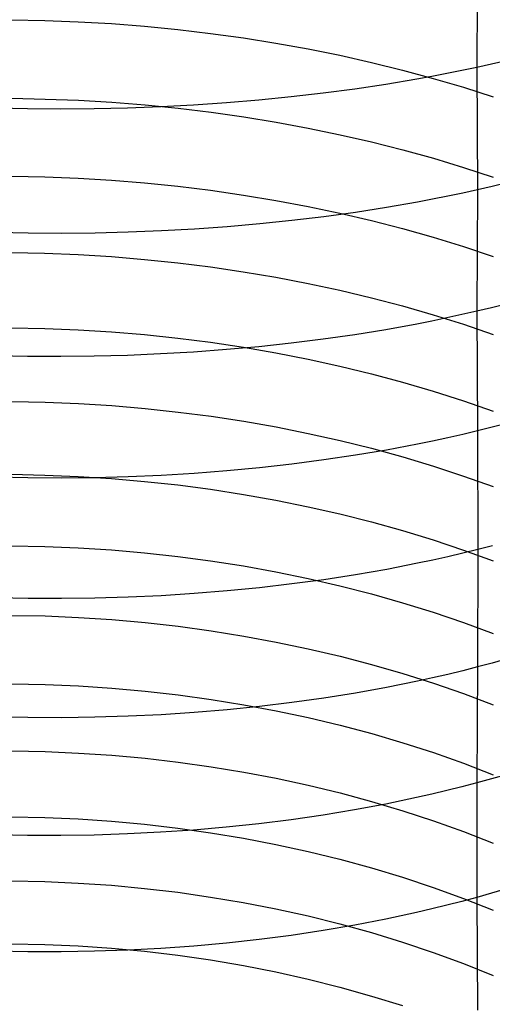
# Model space of a CAD drawing. Extents: x -383 to 1849, y -1185 to -529.
# Tile 311 of 656: x 250 to 257, y -1074 to -1059. Entities that reach past the tile are written whole.
import ezdxf

# ---------------------------------------------------------------- set-up
doc = ezdxf.new("R2010")
doc.units = 0
doc.layers.add('PREDEFINITO', color=7, linetype='CONTINUOUS')

msp = doc.modelspace()

# ---------------------------------------------------------------- linework, layer by layer
at = {"layer": 'PREDEFINITO'}
for p, q in [((257.053, -1058.289, 668.104), (257.043, -1060.11, 667.249)), ((250.187, -1059.407, 634.719), (250.679, -1059.417, 634.718)), ((250.679, -1059.417, 634.718), (251.171, -1059.436, 634.729)), ((251.171, -1059.436, 634.729), (251.661, -1059.465, 634.751)), ((251.661, -1059.465, 634.751), (252.151, -1059.503, 634.786)), ((252.151, -1059.503, 634.786), (252.638, -1059.551, 634.832)), ((252.638, -1059.551, 634.832), (253.123, -1059.608, 634.891)), ((253.123, -1059.608, 634.891), (253.605, -1059.675, 634.961)), ((253.605, -1059.675, 634.961), (254.083, -1059.751, 635.042)), ((254.083, -1059.751, 635.042), (254.557, -1059.836, 635.136)), ((254.557, -1059.836, 635.136), (255.026, -1059.931, 635.241)), ((255.026, -1059.931, 635.241), (255.49, -1060.035, 635.358)), ((255.49, -1060.035, 635.358), (255.949, -1060.148, 635.487)), ((257.474, -1060.012, 667.044), (257.259, -1060.062, 667.148)), ((255.949, -1060.148, 635.487), (256.4, -1060.271, 635.627)), ((256.824, -1060.156, 667.346), (256.603, -1060.201, 667.439)), ((257.043, -1060.11, 667.249), (256.824, -1060.156, 667.346)), ((257.259, -1060.062, 667.148), (257.043, -1060.11, 667.249)), ((257.043, -1060.11, 667.249), (257.053, -1061.911, 666.349)), ((256.157, -1060.284, 667.616), (255.704, -1060.36, 667.779)), ((256.381, -1060.243, 667.529), (256.157, -1060.284, 667.616)), ((256.603, -1060.201, 667.439), (256.381, -1060.243, 667.529)), ((256.4, -1060.271, 635.627), (256.845, -1060.402, 635.779)), ((255.244, -1060.429, 667.928), (254.779, -1060.49, 668.063)), ((255.704, -1060.36, 667.779), (255.244, -1060.429, 667.928)), ((256.845, -1060.402, 635.779), (257.283, -1060.543, 635.943)), ((250.195, -1060.564, 633.84), (250.687, -1060.574, 633.839)), ((250.687, -1060.574, 633.839), (251.178, -1060.593, 633.849)), ((251.178, -1060.593, 633.849), (251.668, -1060.623, 633.872)), ((251.668, -1060.623, 633.872), (252.157, -1060.662, 633.906)), ((253.354, -1060.631, 668.386), (252.872, -1060.664, 668.467)), ((253.833, -1060.591, 668.292), (253.354, -1060.631, 668.386)), ((254.308, -1060.544, 668.185), (253.833, -1060.591, 668.292)), ((254.779, -1060.49, 668.063), (254.308, -1060.544, 668.185)), ((250.426, -1060.72, 668.664), (249.934, -1060.71, 668.662)), ((250.918, -1060.723, 668.652), (250.426, -1060.72, 668.664)), ((251.409, -1060.719, 668.626), (250.918, -1060.723, 668.652)), ((251.899, -1060.707, 668.586), (251.409, -1060.719, 668.626)), ((252.387, -1060.689, 668.533), (251.899, -1060.707, 668.586)), ((252.157, -1060.662, 633.906), (252.644, -1060.711, 633.952)), ((252.872, -1060.664, 668.467), (252.387, -1060.689, 668.533)), ((252.644, -1060.711, 633.952), (253.128, -1060.769, 634.009)), ((253.128, -1060.769, 634.009), (253.61, -1060.838, 634.078)), ((253.61, -1060.838, 634.078), (254.087, -1060.915, 634.158)), ((254.087, -1060.915, 634.158), (254.561, -1061.003, 634.25)), ((254.561, -1061.003, 634.25), (255.03, -1061.1, 634.354)), ((255.03, -1061.1, 634.354), (255.493, -1061.206, 634.469)), ((255.493, -1061.206, 634.469), (255.951, -1061.322, 634.596)), ((255.951, -1061.322, 634.596), (256.403, -1061.447, 634.734)), ((256.403, -1061.447, 634.734), (256.847, -1061.582, 634.884)), ((256.847, -1061.582, 634.884), (257.284, -1061.726, 635.045)), ((250.188, -1061.71, 632.948), (250.68, -1061.719, 632.947)), ((250.68, -1061.719, 632.947), (251.171, -1061.739, 632.957)), ((251.171, -1061.739, 632.957), (251.662, -1061.769, 632.979)), ((251.662, -1061.769, 632.979), (252.151, -1061.809, 633.012)), ((252.151, -1061.809, 633.012), (252.639, -1061.858, 633.056)), ((252.639, -1061.858, 633.056), (253.123, -1061.918, 633.112)), ((253.123, -1061.918, 633.112), (253.605, -1061.987, 633.18)), ((257.053, -1061.911, 666.349), (256.834, -1061.96, 666.445)), ((257.053, -1061.911, 666.349), (257.043, -1063.698, 665.422)), ((257.269, -1061.861, 666.25), (257.053, -1061.911, 666.349)), ((257.484, -1061.809, 666.147), (257.269, -1061.861, 666.25)), ((253.605, -1061.987, 633.18), (254.083, -1062.066, 633.258)), ((254.083, -1062.066, 633.258), (254.557, -1062.155, 633.348)), ((256.391, -1062.05, 666.627), (256.167, -1062.093, 666.713)), ((256.614, -1062.006, 666.538), (256.391, -1062.05, 666.627)), ((256.834, -1061.96, 666.445), (256.614, -1062.006, 666.538)), ((254.557, -1062.155, 633.348), (255.026, -1062.254, 633.45)), ((255.714, -1062.172, 666.874), (255.255, -1062.243, 667.022)), ((256.167, -1062.093, 666.713), (255.714, -1062.172, 666.874)), ((254.32, -1062.364, 667.277), (253.845, -1062.413, 667.384)), ((254.79, -1062.308, 667.156), (254.32, -1062.364, 667.277)), ((255.255, -1062.243, 667.022), (254.79, -1062.308, 667.156)), ((255.026, -1062.254, 633.45), (255.49, -1062.362, 633.562)), ((255.49, -1062.362, 633.562), (255.949, -1062.48, 633.686)), ((252.398, -1062.516, 667.623), (251.91, -1062.536, 667.676)), ((252.883, -1062.489, 667.557), (252.398, -1062.516, 667.623)), ((253.366, -1062.455, 667.477), (252.883, -1062.489, 667.557)), ((253.845, -1062.413, 667.384), (253.366, -1062.455, 667.477)), ((255.949, -1062.48, 633.686), (256.401, -1062.608, 633.822)), ((250.438, -1062.55, 667.754), (249.946, -1062.54, 667.754)), ((250.93, -1062.553, 667.742), (250.438, -1062.55, 667.754)), ((251.421, -1062.548, 667.716), (250.93, -1062.553, 667.742)), ((251.91, -1062.536, 667.676), (251.421, -1062.548, 667.716)), ((256.401, -1062.608, 633.822), (256.845, -1062.746, 633.968)), ((256.845, -1062.746, 633.968), (257.283, -1062.893, 634.126)), ((250.186, -1062.834, 632.028), (250.678, -1062.844, 632.026)), ((250.678, -1062.844, 632.026), (251.17, -1062.864, 632.036)), ((251.17, -1062.864, 632.036), (251.661, -1062.894, 632.057)), ((251.661, -1062.894, 632.057), (252.15, -1062.934, 632.089)), ((252.15, -1062.934, 632.089), (252.638, -1062.985, 632.132)), ((252.638, -1062.985, 632.132), (253.123, -1063.045, 632.187)), ((253.123, -1063.045, 632.187), (253.604, -1063.116, 632.253)), ((253.604, -1063.116, 632.253), (254.083, -1063.197, 632.33)), ((254.083, -1063.197, 632.33), (254.557, -1063.287, 632.418)), ((254.557, -1063.287, 632.418), (255.026, -1063.388, 632.518)), ((255.026, -1063.388, 632.518), (255.49, -1063.499, 632.629)), ((255.49, -1063.499, 632.629), (255.948, -1063.619, 632.75)), ((255.948, -1063.619, 632.75), (256.4, -1063.75, 632.883)), ((257.259, -1063.646, 665.323), (257.043, -1063.698, 665.422)), ((257.474, -1063.592, 665.222), (257.259, -1063.646, 665.323)), ((256.603, -1063.796, 665.609), (256.381, -1063.842, 665.697)), ((256.4, -1063.75, 632.883), (256.845, -1063.89, 633.027)), ((256.824, -1063.748, 665.517), (256.603, -1063.796, 665.609)), ((257.043, -1063.698, 665.422), (256.824, -1063.748, 665.517)), ((257.043, -1063.698, 665.422), (257.053, -1065.46, 664.452)), ((250.187, -1063.941, 631.084), (250.679, -1063.95, 631.083)), ((250.679, -1063.95, 631.083), (251.171, -1063.971, 631.092)), ((256.157, -1063.886, 665.782), (255.704, -1063.969, 665.942)), ((256.381, -1063.842, 665.697), (256.157, -1063.886, 665.782)), ((256.845, -1063.89, 633.027), (257.283, -1064.041, 633.182)), ((251.171, -1063.971, 631.092), (251.662, -1064.001, 631.112)), ((251.662, -1064.001, 631.112), (252.151, -1064.042, 631.144)), ((252.151, -1064.042, 631.144), (252.638, -1064.093, 631.186)), ((252.638, -1064.093, 631.186), (253.123, -1064.155, 631.24)), ((254.779, -1064.11, 666.22), (254.308, -1064.169, 666.34)), ((255.244, -1064.043, 666.088), (254.779, -1064.11, 666.22)), ((255.704, -1063.969, 665.942), (255.244, -1064.043, 666.088)), ((253.123, -1064.155, 631.24), (253.605, -1064.227, 631.304)), ((253.833, -1064.22, 666.445), (253.354, -1064.263, 666.538)), ((253.605, -1064.227, 631.304), (254.083, -1064.309, 631.38)), ((254.308, -1064.169, 666.34), (253.833, -1064.22, 666.445)), ((250.426, -1064.362, 666.811), (249.934, -1064.352, 666.809)), ((250.918, -1064.365, 666.798), (250.426, -1064.362, 666.811)), ((251.409, -1064.36, 666.773), (250.918, -1064.365, 666.798)), ((251.898, -1064.347, 666.734), (251.409, -1064.36, 666.773)), ((252.386, -1064.327, 666.682), (251.898, -1064.347, 666.734)), ((252.872, -1064.299, 666.616), (252.386, -1064.327, 666.682)), ((253.354, -1064.263, 666.538), (252.872, -1064.299, 666.616)), ((254.083, -1064.309, 631.38), (254.557, -1064.401, 631.466)), ((254.557, -1064.401, 631.466), (255.026, -1064.504, 631.564)), ((255.026, -1064.504, 631.564), (255.49, -1064.617, 631.672)), ((255.49, -1064.617, 631.672), (255.949, -1064.74, 631.792)), ((255.949, -1064.74, 631.792), (256.401, -1064.873, 631.922)), ((256.401, -1064.873, 631.922), (256.846, -1065.017, 632.063)), ((250.195, -1065.025, 630.116), (250.687, -1065.035, 630.114)), ((250.687, -1065.035, 630.114), (251.178, -1065.056, 630.123)), ((251.178, -1065.056, 630.123), (251.668, -1065.087, 630.143)), ((251.668, -1065.087, 630.143), (252.157, -1065.128, 630.174)), ((256.846, -1065.017, 632.063), (257.283, -1065.17, 632.215)), ((252.157, -1065.128, 630.174), (252.644, -1065.181, 630.216)), ((252.644, -1065.181, 630.216), (253.128, -1065.243, 630.268)), ((253.128, -1065.243, 630.268), (253.61, -1065.317, 630.332)), ((253.61, -1065.317, 630.332), (254.087, -1065.401, 630.406)), ((254.087, -1065.401, 630.406), (254.561, -1065.495, 630.491)), ((257.27, -1065.406, 664.355), (257.053, -1065.46, 664.452)), ((257.485, -1065.35, 664.255), (257.27, -1065.406, 664.355)), ((254.561, -1065.495, 630.491), (255.03, -1065.6, 630.587)), ((256.835, -1065.512, 664.546), (256.614, -1065.562, 664.637)), ((257.053, -1065.46, 664.452), (256.835, -1065.512, 664.546)), ((257.053, -1065.46, 664.452), (257.055, -1067.206, 663.452)), ((255.03, -1065.6, 630.587), (255.493, -1065.715, 630.693)), ((256.167, -1065.655, 664.808), (255.714, -1065.741, 664.966)), ((256.392, -1065.609, 664.724), (256.167, -1065.655, 664.808)), ((256.614, -1065.562, 664.637), (256.392, -1065.609, 664.724)), ((255.254, -1065.818, 665.111), (254.789, -1065.887, 665.242)), ((255.714, -1065.741, 664.966), (255.254, -1065.818, 665.111)), ((255.493, -1065.715, 630.693), (255.951, -1065.841, 630.81)), ((255.951, -1065.841, 630.81), (256.403, -1065.976, 630.938)), ((254.318, -1065.948, 665.36), (253.843, -1066.001, 665.464)), ((254.789, -1065.887, 665.242), (254.318, -1065.948, 665.36)), ((256.403, -1065.976, 630.938), (256.847, -1066.123, 631.077)), ((250.187, -1066.098, 629.135), (250.679, -1066.108, 629.132)), ((250.679, -1066.108, 629.132), (251.171, -1066.128, 629.141)), ((251.171, -1066.128, 629.141), (251.661, -1066.16, 629.16)), ((251.907, -1066.134, 665.75), (251.416, -1066.148, 665.789)), ((252.395, -1066.113, 665.699), (251.907, -1066.134, 665.75)), ((252.881, -1066.084, 665.634), (252.395, -1066.113, 665.699)), ((253.363, -1066.047, 665.556), (252.881, -1066.084, 665.634)), ((253.843, -1066.001, 665.464), (253.363, -1066.047, 665.556)), ((256.847, -1066.123, 631.077), (257.284, -1066.279, 631.226)), ((250.433, -1066.151, 665.827), (249.94, -1066.141, 665.826)), ((250.925, -1066.153, 665.815), (250.433, -1066.151, 665.827)), ((251.416, -1066.148, 665.789), (250.925, -1066.153, 665.815)), ((251.661, -1066.16, 629.16), (252.151, -1066.202, 629.19)), ((252.151, -1066.202, 629.19), (252.638, -1066.255, 629.23)), ((252.638, -1066.255, 629.23), (253.123, -1066.318, 629.281)), ((253.123, -1066.318, 629.281), (253.605, -1066.393, 629.343)), ((253.605, -1066.393, 629.343), (254.083, -1066.478, 629.415)), ((254.083, -1066.478, 629.415), (254.557, -1066.574, 629.498)), ((254.557, -1066.574, 629.498), (255.026, -1066.68, 629.592)), ((255.026, -1066.68, 629.592), (255.49, -1066.797, 629.695)), ((255.49, -1066.797, 629.695), (255.948, -1066.925, 629.81)), ((255.948, -1066.925, 629.81), (256.4, -1067.063, 629.935)), ((250.187, -1067.148, 628.128), (250.679, -1067.158, 628.126)), ((256.4, -1067.063, 629.935), (256.845, -1067.212, 630.07)), ((257.271, -1067.15, 663.355), (257.055, -1067.206, 663.452)), ((250.679, -1067.158, 628.126), (251.171, -1067.178, 628.134)), ((251.171, -1067.178, 628.134), (251.661, -1067.21, 628.153)), ((251.661, -1067.21, 628.153), (252.151, -1067.253, 628.182)), ((252.151, -1067.253, 628.182), (252.638, -1067.306, 628.221)), ((256.836, -1067.26, 663.544), (256.616, -1067.311, 663.634)), ((257.055, -1067.206, 663.452), (256.836, -1067.26, 663.544)), ((256.845, -1067.212, 630.07), (257.283, -1067.371, 630.216)), ((257.055, -1067.206, 663.452), (257.054, -1068.933, 662.416)), ((252.638, -1067.306, 628.221), (253.123, -1067.371, 628.271)), ((253.123, -1067.371, 628.271), (253.605, -1067.447, 628.331)), ((256.169, -1067.408, 663.803), (255.715, -1067.497, 663.96)), ((256.393, -1067.361, 663.72), (256.169, -1067.408, 663.803)), ((256.616, -1067.311, 663.634), (256.393, -1067.361, 663.72)), ((253.605, -1067.447, 628.331), (254.083, -1067.533, 628.401)), ((254.083, -1067.533, 628.401), (254.557, -1067.631, 628.482)), ((255.256, -1067.577, 664.103), (254.79, -1067.649, 664.233)), ((255.715, -1067.497, 663.96), (255.256, -1067.577, 664.103)), ((254.32, -1067.712, 664.349), (253.844, -1067.768, 664.453)), ((254.79, -1067.649, 664.233), (254.32, -1067.712, 664.349)), ((254.557, -1067.631, 628.482), (255.026, -1067.739, 628.574)), ((252.882, -1067.853, 664.621), (252.396, -1067.884, 664.686)), ((253.365, -1067.815, 664.544), (252.882, -1067.853, 664.621)), ((253.844, -1067.768, 664.453), (253.365, -1067.815, 664.544)), ((255.026, -1067.739, 628.574), (255.49, -1067.858, 628.675)), ((255.49, -1067.858, 628.675), (255.949, -1067.988, 628.787)), ((250.434, -1067.925, 664.814), (249.941, -1067.915, 664.813)), ((250.926, -1067.927, 664.801), (250.434, -1067.925, 664.814)), ((251.418, -1067.921, 664.775), (250.926, -1067.927, 664.801)), ((251.908, -1067.907, 664.737), (251.418, -1067.921, 664.775)), ((252.396, -1067.884, 664.686), (251.908, -1067.907, 664.737)), ((255.949, -1067.988, 628.787), (256.4, -1068.128, 628.909)), ((256.4, -1068.128, 628.909), (256.845, -1068.28, 629.042)), ((250.195, -1068.174, 627.099), (250.687, -1068.183, 627.097)), ((250.687, -1068.183, 627.097), (251.178, -1068.204, 627.104)), ((251.178, -1068.204, 627.104), (251.668, -1068.237, 627.123)), ((251.668, -1068.237, 627.123), (252.157, -1068.28, 627.151)), ((252.157, -1068.28, 627.151), (252.644, -1068.335, 627.189)), ((256.845, -1068.28, 629.042), (257.283, -1068.442, 629.184)), ((252.644, -1068.335, 627.189), (253.128, -1068.401, 627.238)), ((253.128, -1068.401, 627.238), (253.61, -1068.478, 627.297)), ((253.61, -1068.478, 627.297), (254.087, -1068.566, 627.366)), ((254.087, -1068.566, 627.366), (254.561, -1068.665, 627.445)), ((254.561, -1068.665, 627.445), (255.03, -1068.775, 627.534)), ((255.03, -1068.775, 627.534), (255.493, -1068.896, 627.634)), ((257.27, -1068.875, 662.321), (257.054, -1068.933, 662.416)), ((257.485, -1068.815, 662.223), (257.27, -1068.875, 662.321)), ((255.493, -1068.896, 627.634), (255.951, -1069.029, 627.743)), ((255.951, -1069.029, 627.743), (256.403, -1069.172, 627.863)), ((256.835, -1068.988, 662.508), (256.614, -1069.042, 662.597)), ((257.054, -1068.933, 662.416), (256.835, -1068.988, 662.508)), ((257.054, -1068.933, 662.416), (257.041, -1070.64, 661.354)), ((250.196, -1069.181, 626.051), (250.688, -1069.19, 626.049)), ((256.168, -1069.142, 662.765), (255.714, -1069.234, 662.919)), ((256.392, -1069.093, 662.683), (256.168, -1069.142, 662.765)), ((256.614, -1069.042, 662.597), (256.392, -1069.093, 662.683)), ((256.403, -1069.172, 627.863), (256.847, -1069.326, 627.992)), ((250.688, -1069.19, 626.049), (251.179, -1069.211, 626.056)), ((251.179, -1069.211, 626.056), (251.669, -1069.244, 626.074)), ((251.669, -1069.244, 626.074), (252.158, -1069.288, 626.101)), ((252.158, -1069.288, 626.101), (252.645, -1069.344, 626.138)), ((255.254, -1069.317, 663.061), (254.789, -1069.391, 663.189)), ((255.714, -1069.234, 662.919), (255.254, -1069.317, 663.061)), ((256.847, -1069.326, 627.992), (257.284, -1069.491, 628.132)), ((252.645, -1069.344, 626.138), (253.129, -1069.41, 626.186)), ((253.129, -1069.41, 626.186), (253.61, -1069.489, 626.243)), ((254.318, -1069.457, 663.305), (253.843, -1069.515, 663.407)), ((254.789, -1069.391, 663.189), (254.318, -1069.457, 663.305)), ((252.881, -1069.604, 663.574), (252.395, -1069.636, 663.638)), ((253.364, -1069.563, 663.497), (252.881, -1069.604, 663.574)), ((253.843, -1069.515, 663.407), (253.364, -1069.563, 663.497)), ((253.61, -1069.489, 626.243), (254.088, -1069.578, 626.311)), ((254.088, -1069.578, 626.311), (254.561, -1069.679, 626.388)), ((250.433, -1069.679, 663.765), (249.94, -1069.669, 663.764)), ((250.925, -1069.681, 663.752), (250.433, -1069.679, 663.765)), ((251.416, -1069.674, 663.727), (250.925, -1069.681, 663.752)), ((251.907, -1069.659, 663.689), (251.416, -1069.674, 663.727)), ((252.395, -1069.636, 663.638), (251.907, -1069.659, 663.689)), ((254.561, -1069.679, 626.388), (255.03, -1069.791, 626.475)), ((255.03, -1069.791, 626.475), (255.494, -1069.914, 626.572)), ((255.494, -1069.914, 626.572), (255.951, -1070.049, 626.679)), ((255.951, -1070.049, 626.679), (256.403, -1070.194, 626.796)), ((250.195, -1070.169, 624.987), (250.687, -1070.179, 624.984)), ((250.687, -1070.179, 624.984), (251.178, -1070.2, 624.991)), ((256.403, -1070.194, 626.796), (256.847, -1070.351, 626.923)), ((251.178, -1070.2, 624.991), (251.668, -1070.233, 625.008)), ((251.668, -1070.233, 625.008), (252.157, -1070.278, 625.035)), ((252.157, -1070.278, 625.035), (252.644, -1070.334, 625.071)), ((252.644, -1070.334, 625.071), (253.128, -1070.402, 625.117)), ((253.128, -1070.402, 625.117), (253.61, -1070.481, 625.173)), ((253.61, -1070.481, 625.173), (254.087, -1070.571, 625.238)), ((256.847, -1070.351, 626.923), (257.284, -1070.519, 627.059)), ((254.087, -1070.571, 625.238), (254.561, -1070.674, 625.313)), ((257.258, -1070.581, 661.26), (257.041, -1070.64, 661.354)), ((257.473, -1070.519, 661.163), (257.258, -1070.581, 661.26)), ((254.561, -1070.674, 625.313), (255.03, -1070.787, 625.398)), ((256.602, -1070.753, 661.533), (256.38, -1070.806, 661.617)), ((256.823, -1070.698, 661.445), (256.602, -1070.753, 661.533)), ((257.041, -1070.64, 661.354), (256.823, -1070.698, 661.445)), ((257.041, -1070.64, 661.354), (257.042, -1072.325, 660.253)), ((255.03, -1070.787, 625.398), (255.493, -1070.912, 625.493)), ((255.493, -1070.912, 625.493), (255.951, -1071.049, 625.597)), ((256.156, -1070.856, 661.698), (255.702, -1070.951, 661.851)), ((256.38, -1070.806, 661.617), (256.156, -1070.856, 661.698)), ((255.243, -1071.037, 661.991), (254.778, -1071.114, 662.118)), ((255.702, -1070.951, 661.851), (255.243, -1071.037, 661.991)), ((255.951, -1071.049, 625.597), (256.403, -1071.196, 625.711)), ((250.187, -1071.139, 623.906), (250.679, -1071.149, 623.903)), ((250.679, -1071.149, 623.903), (251.171, -1071.17, 623.91)), ((251.171, -1071.17, 623.91), (251.661, -1071.203, 623.926)), ((251.661, -1071.203, 623.926), (252.151, -1071.248, 623.951)), ((254.307, -1071.182, 662.232), (253.832, -1071.241, 662.333)), ((254.778, -1071.114, 662.118), (254.307, -1071.182, 662.232)), ((256.403, -1071.196, 625.711), (256.847, -1071.355, 625.834)), ((252.151, -1071.248, 623.951), (252.638, -1071.304, 623.986)), ((252.871, -1071.334, 662.497), (252.385, -1071.367, 662.561)), ((252.638, -1071.304, 623.986), (253.123, -1071.373, 624.031)), ((253.353, -1071.292, 662.422), (252.871, -1071.334, 662.497)), ((253.832, -1071.241, 662.333), (253.353, -1071.292, 662.422)), ((256.847, -1071.355, 625.834), (257.284, -1071.526, 625.967)), ((250.425, -1071.412, 662.686), (249.933, -1071.402, 662.686)), ((250.917, -1071.414, 662.674), (250.425, -1071.412, 662.686)), ((251.408, -1071.407, 662.649), (250.917, -1071.414, 662.674)), ((251.897, -1071.391, 662.611), (251.408, -1071.407, 662.649)), ((252.385, -1071.367, 662.561), (251.897, -1071.391, 662.611)), ((253.123, -1071.373, 624.031), (253.605, -1071.453, 624.085)), ((253.605, -1071.453, 624.085), (254.083, -1071.545, 624.148)), ((254.083, -1071.545, 624.148), (254.557, -1071.648, 624.221)), ((254.557, -1071.648, 624.221), (255.026, -1071.763, 624.303)), ((255.026, -1071.763, 624.303), (255.49, -1071.89, 624.395)), ((255.49, -1071.89, 624.395), (255.949, -1072.028, 624.496)), ((255.949, -1072.028, 624.496), (256.4, -1072.177, 624.607)), ((250.187, -1072.083, 622.801), (250.679, -1072.092, 622.798)), ((250.679, -1072.092, 622.798), (251.17, -1072.114, 622.804)), ((251.17, -1072.114, 622.804), (251.661, -1072.147, 622.819)), ((251.661, -1072.147, 622.819), (252.15, -1072.192, 622.844)), ((252.15, -1072.192, 622.844), (252.638, -1072.25, 622.878)), ((256.4, -1072.177, 624.607), (256.845, -1072.339, 624.727)), ((257.473, -1072.2, 660.064), (257.258, -1072.263, 660.16)), ((252.638, -1072.25, 622.878), (253.123, -1072.319, 622.921)), ((253.123, -1072.319, 622.921), (253.604, -1072.4, 622.973)), ((257.042, -1072.325, 660.253), (256.823, -1072.384, 660.343)), ((256.845, -1072.339, 624.727), (257.283, -1072.511, 624.856)), ((257.258, -1072.263, 660.16), (257.042, -1072.325, 660.253)), ((257.042, -1072.325, 660.253), (257.054, -1073.983, 659.113)), ((253.604, -1072.4, 622.973), (254.083, -1072.493, 623.035)), ((254.083, -1072.493, 623.035), (254.557, -1072.598, 623.106)), ((256.38, -1072.495, 660.513), (256.156, -1072.548, 660.593)), ((256.603, -1072.441, 660.429), (256.38, -1072.495, 660.513)), ((256.823, -1072.384, 660.343), (256.603, -1072.441, 660.429)), ((254.557, -1072.598, 623.106), (255.026, -1072.715, 623.186)), ((255.703, -1072.645, 660.744), (255.244, -1072.734, 660.882)), ((256.156, -1072.548, 660.593), (255.703, -1072.645, 660.744)), ((255.244, -1072.734, 660.882), (254.779, -1072.813, 661.007)), ((255.026, -1072.715, 623.186), (255.49, -1072.843, 623.275)), ((253.835, -1072.945, 661.221), (253.356, -1072.997, 661.308)), ((254.309, -1072.884, 661.12), (253.835, -1072.945, 661.221)), ((254.779, -1072.813, 661.007), (254.309, -1072.884, 661.12)), ((255.49, -1072.843, 623.275), (255.948, -1072.983, 623.374)), ((250.187, -1073.006, 621.679), (250.679, -1073.016, 621.675)), ((250.679, -1073.016, 621.675), (251.171, -1073.037, 621.681)), ((251.171, -1073.037, 621.681), (251.661, -1073.071, 621.696)), ((251.661, -1073.071, 621.696), (252.151, -1073.117, 621.719)), ((252.389, -1073.075, 661.446), (251.902, -1073.101, 661.496)), ((252.874, -1073.041, 661.383), (252.389, -1073.075, 661.446)), ((253.356, -1072.997, 661.308), (252.874, -1073.041, 661.383)), ((255.948, -1072.983, 623.374), (256.4, -1073.135, 623.481)), ((250.43, -1073.124, 661.572), (249.939, -1073.114, 661.572)), ((250.922, -1073.125, 661.559), (250.43, -1073.124, 661.572)), ((251.412, -1073.117, 661.534), (250.922, -1073.125, 661.559)), ((251.902, -1073.101, 661.496), (251.412, -1073.117, 661.534)), ((252.151, -1073.117, 621.719), (252.638, -1073.175, 621.752)), ((252.638, -1073.175, 621.752), (253.123, -1073.245, 621.794)), ((256.4, -1073.135, 623.481), (256.845, -1073.299, 623.598)), ((253.123, -1073.245, 621.794), (253.605, -1073.327, 621.845)), ((253.605, -1073.327, 621.845), (254.083, -1073.421, 621.905)), ((256.845, -1073.299, 623.598), (257.283, -1073.474, 623.725)), ((254.083, -1073.421, 621.905), (254.557, -1073.527, 621.973)), ((254.557, -1073.527, 621.973), (255.026, -1073.646, 622.051)), ((255.026, -1073.646, 622.051), (255.49, -1073.776, 622.138)), ((255.49, -1073.776, 622.138), (255.949, -1073.918, 622.233))]:
    msp.add_line(p, q, dxfattribs=at)

doc.saveas('drawing.dxf')
